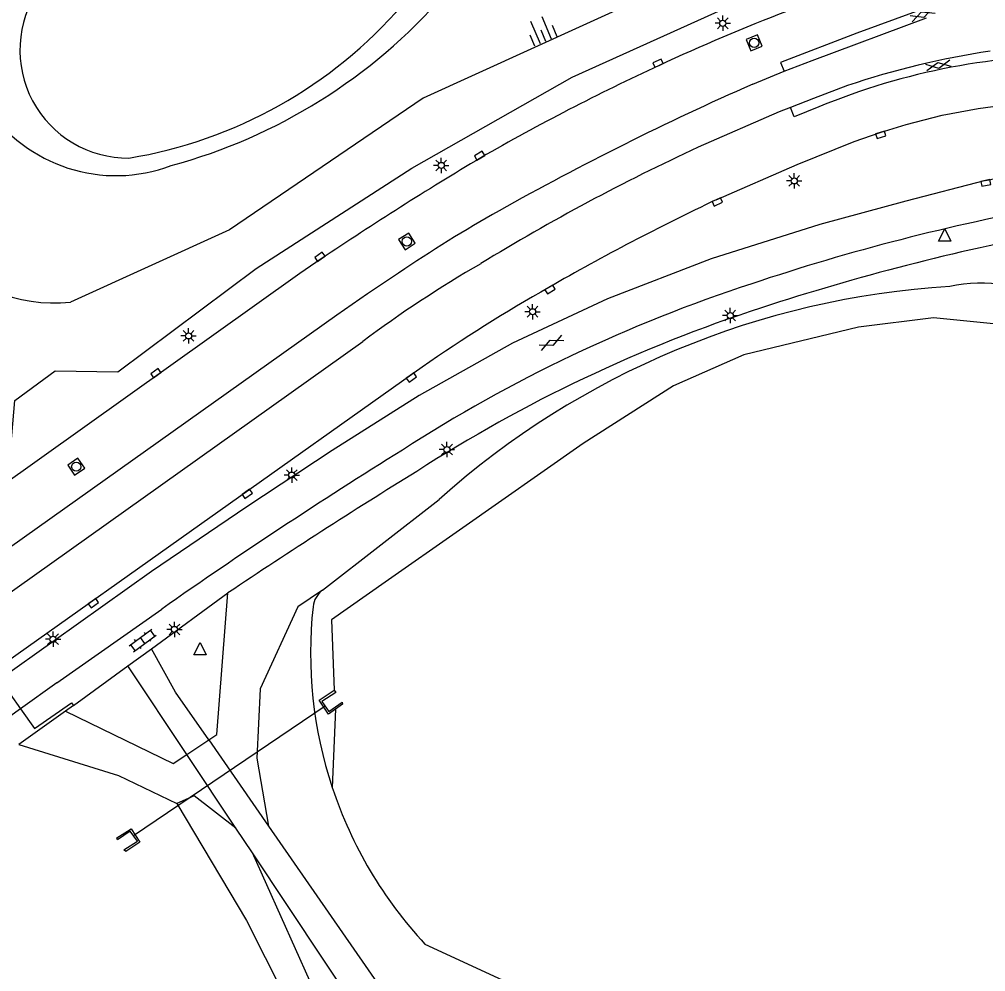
# Model space of a CAD drawing. Extents: x 124000 to 128010, y 398999 to 403000.
# Drawn here: x 126747.5 to 126826.7, y 400536.4 to 400614.4 of the extents above; entities that cross this region are included whole.
import ezdxf

# ---------------------------------------------------------------- set-up
doc = ezdxf.new("R2010")
doc.units = 0
for name, color, linetype in [('gg-afsc-faunaraster', 7, 'Continuous'), ('gg-knt-BGT kruinlijn', 7, 'Continuous'), ('gg-knt-verharding', 7, 'Continuous'), ('gg-knt-verharding niveau 01', 7, 'Continuous'), ('gg-knt-verharding nz', 7, 'Continuous'), ('gg-kntw-bovenkant insteek waterloop', 7, 'Continuous'), ('gg-kntw-waterlijn', 7, 'Continuous'), ('gg-kwrk-duiker nz buis', 7, 'Continuous'), ('gg-kwrk-kunstwerk niveau 01', 7, 'Continuous'), ('gg-kwrk-uitstroombak niveau min 01', 7, 'Continuous'), ('gt-grn-groengrens', 7, 'Continuous'), ('gt-symb-gesloten verharding', 7, 'Continuous'), ('gt-symb-klinker verharding', 7, 'Continuous'), ('gt-symb-kolk', 7, 'Continuous'), ('gt-symb-lichtmast', 7, 'Continuous'), ('gt-symb-rioolschacht', 7, 'Continuous'), ('gt-symb-talud symbool', 7, 'Continuous'), ('gt-symb-waterafsluiter', 7, 'Continuous')]:
    doc.layers.add(name, color=color, linetype=linetype)

# ---------------------------------------------------------------- blocks, each defined once
blk = doc.blocks.new('gt0-WAFSL')
at = {"layer": 'gt-symb-waterafsluiter'}
for p, q in [((-0.5, -0.333), (0, 0.667)), ((0, 0.667), (0.5, -0.333)), ((0.5, -0.333), (-0.5, -0.333))]:
    blk.add_line(p, q, dxfattribs=at)
blk = doc.blocks.new('gt0-LMAST')
at = {"layer": 'gt-symb-lichtmast'}
for p, q in [((-0.182, 0.173), (-0.447, 0.438)), ((-0.005, 0.246), (-0.005, 0.621)), ((0.172, 0.173), (0.437, 0.438)), ((-0.255, -0.004), (-0.63, -0.004)), ((-0.182, -0.181), (-0.447, -0.446)), ((-0.005, -0.254), (-0.005, -0.629)), ((0.437, -0.446), (0.172, -0.181)), ((0.245, -0.004), (0.62, -0.004))]:
    blk.add_line(p, q, dxfattribs=at)
blk.add_circle((-0.005, -0.004), 0.25, dxfattribs=at)
blk = doc.blocks.new('gt0-KOLK')
at = {"layer": 'gt-symb-kolk'}
blk.add_lwpolyline([(0, 0), (0.375, 0), (0.375, 0.4), (-0.375, 0.4), (-0.375, 0), (0, 0)], dxfattribs=at)
blk = doc.blocks.new('gt0-RS')
at = {"layer": 'gt-symb-rioolschacht'}
blk.add_lwpolyline([(-0.5, -0.5), (0.5, -0.5), (0.5, 0.5), (-0.5, 0.5)], close=True, dxfattribs=at)
blk.add_circle((0, 0), 0.375, dxfattribs=at)
blk = doc.blocks.new('gt0-TALUD_1')
at = {"layer": 'gt-symb-talud symbool'}
for p, q in [((-1, -1), (-1, 0)), ((-0.5, -2), (-0.5, 0)), ((0, -1), (0, 0)), ((0.5, -2), (0.5, 0)), ((1, -1), (1, 0))]:
    blk.add_line(p, q, dxfattribs=at)
blk = doc.blocks.new('gt0-GESVH1')
at = {"layer": 'gt-symb-gesloten verharding'}
for p, q in [((-0.992, -0.261), (0.008, 0.239)), ((0.008, -0.261), (-0.992, 0.239)), ((0.008, 0.239), (1.008, -0.261)), ((1.008, 0.239), (0.008, -0.261))]:
    blk.add_line(p, q, dxfattribs=at)
blk = doc.blocks.new('gt0-KL1')
at = {"layer": 'gt-symb-klinker verharding'}
for p, q in [((-1.15, 0.3), (1.15, 0.3)), ((-1, -0.3), (-1, 0.3)), ((-0.5, 0.3), (-0.5, 0.45)), ((0, -0.3), (0, 0.3)), ((0.5, 0.3), (0.5, 0.45)), ((1, -0.3), (1, 0.3)), ((-1.15, -0.3), (1.15, -0.3)), ((-0.5, -0.45), (-0.5, -0.3)), ((0.5, -0.45), (0.5, -0.3))]:
    blk.add_line(p, q, dxfattribs=at)

msp = doc.modelspace()

# ---------------------------------------------------------------- linework, layer by layer
at = {"layer": 'gg-afsc-faunaraster'}
msp.add_line((126761.268, 400554.212), (126763.063, 400555.396), dxfattribs=at)
for points in [[(126741.024, 400573.584), (126741.873, 400575.847), (126746.852, 400579.381), (126747.164, 400583.205), (126750.486, 400585.642), (126755.604, 400585.536), (126766.935, 400593.999), (126779.709, 400602.241), (126792.837, 400609.694), (126807.314, 400616.234), (126820.972, 400621.764), (126829.07, 400625.685), (126838.829, 400629.437)], [(126763.063, 400555.396), (126763.732, 400555.838), (126764.634, 400567.441)], [(126751.336, 400557.748), (126760.143, 400553.47), (126761.268, 400554.212)]]:
    msp.add_lwpolyline(points, dxfattribs=at)
for centre, radius, start, end in [((126867.403, 400410.783), 189.444, 100.67081, 108.15882), ((126845.777, 400475.375), 121.33, 107.96105, 122.77365), ((127042.687, 400152.291), 499.663, 121.70409, 123.8128)]:
    msp.add_arc(centre, radius, start, end, dxfattribs=at)
at = {"layer": 'gg-knt-BGT kruinlijn'}
msp.add_lwpolyline([(126828.12, 400627.097), (126814.085, 400622.566), (126798.271, 400616.006), (126780.629, 400607.975), (126764.773, 400597.18), (126751.731, 400591.26)], dxfattribs=at)
msp.add_arc((126750.377, 400603.528), 12.343, 216.68234, 276.29633, dxfattribs=at)
at = {"layer": 'gg-knt-verharding'}
for p, q in [((126807.636, 400609.11), (126810.205, 400610.162)), ((126742.877, 400564.71), (126775.679, 400588.04)), ((126780.549, 400585.939), (126745.508, 400561.074)), ((126758.371, 400562.869), (126764.634, 400567.441)), ((126750.626, 400560.077), (126759.209, 400566.115)), ((126756.438, 400561.459), (126758.371, 400562.869)), ((126751.985, 400558.209), (126756.438, 400561.459)), ((126750.626, 400560.077), (126747.634, 400557.948))]:
    msp.add_line(p, q, dxfattribs=at)
for points in [[(126810.205, 400610.162), (126812.491, 400611.053), (126821.869, 400614.536)], [(126815.4, 400608.991), (126812.607, 400607.94), (126810.729, 400607.199)], [(126804.65, 400599.644), (126811.285, 400602.535), (126815.942, 400604.422), (126818.068, 400605.151), (126820.218, 400605.817), (126823.155, 400606.571), (126826.108, 400607.111), (126829.102, 400607.522)], [(126810.729, 400607.199), (126809.8, 400606.832), (126803.171, 400603.945)], [(126826.695, 400601.215), (126829.21, 400601.751), (126831.73, 400602.26)], [(126826.695, 400601.215), (126820.184, 400599.528), (126813.136, 400597.627), (126804.223, 400594.791), (126795.726, 400591.518), (126787.949, 400587.896), (126780.311, 400583.597), (126773.177, 400579.106), (126766.168, 400574.494), (126758.376, 400569.205), (126750.389, 400563.506), (126745.922, 400560.354)], [(126772.281, 400594.797), (126770.523, 400593.612), (126738.586, 400570.868)], [(126778.612, 400593.639), (126776.061, 400591.949), (126773.557, 400590.19), (126741.146, 400567.176)]]:
    msp.add_lwpolyline(points, dxfattribs=at)
for centre, radius, start, end in [((126875.372, 400447.284), 179.927, 111.14427, 114.77967), ((126837.159, 400544.418), 68.14, 98.50632, 108.6224), ((126878.932, 400440.284), 187.776, 114.87058, 119.89189), ((126904.527, 400388.907), 240.577, 113.74994, 119.28531), ((126875.251, 400447.852), 171.932, 114.7863, 121.52608), ((126929.151, 400361.691), 280.975, 120.78318, 123.93882), ((126887.042, 400425.506), 192.646, 115.32074, 119.92751), ((126864.307, 400423.184), 178.825, 100.348, 108.50464), ((126843.641, 400497.796), 115.822, 119.36389, 124.1565), ((126835.706, 400507.392), 100.535, 120.05807, 126.66055), ((126845.773, 400475.568), 123.27, 108.06308, 122.83937), ((126859.788, 400471.393), 139.282, 119.62874, 124.67427), ((127006.927, 400212.549), 431.71, 121.87974, 125.01618)]:
    msp.add_arc(centre, radius, start, end, dxfattribs=at)
at = {"layer": 'gg-knt-verharding niveau 01'}
msp.add_line((126747.634, 400557.948), (126746.069, 400556.834), dxfattribs=at)
at = {"layer": 'gg-knt-verharding nz'}
for points in [[(126821.033, 400615.054), (126816.171, 400613.274), (126809.911, 400610.887), (126810.205, 400610.162)], [(126813.054, 400607.247), (126811.031, 400606.439), (126810.729, 400607.199)]]:
    msp.add_lwpolyline(points, dxfattribs=at)
msp.add_arc((126834.099, 400556.659), 54.791, 88.86413, 112.58738, dxfattribs=at)
at = {"layer": 'gg-kntw-bovenkant insteek waterloop'}
msp.add_line((126772.372, 400567.677), (126781.932, 400575.1), dxfattribs=at)
for points in [[(126760.445, 400550.19), (126766.157, 400540.615), (126772.234, 400528.539), (126776.789, 400521.086)], [(126780.773, 400538.68), (126811.799, 400524.36), (126812.405, 400524.19)]]:
    msp.add_lwpolyline(points, dxfattribs=at)
for centre, radius, start, end in [((126748.173, 400646.206), 45.327, 285.11598, 318.89709), ((126755.461, 400614.378), 12.762, 213.29844, 290.80016), ((126827.975, 400523.524), 69.138, 93.48706, 131.75617), ((126826.397, 400580.033), 12.774, 60.7559, 101.86929), ((126773.6, 400566.096), 2.002, 127.83341, 173.75089), ((126806.447, 400562.527), 35.043, 173.79625, 198.34134), ((126806.448, 400562.532), 35.045, 198.34916, 222.89238)]:
    msp.add_arc(centre, radius, start, end, dxfattribs=at)
at = {"layer": 'gg-kntw-waterlijn'}
msp.add_line((126773.453, 400557.925), (126773.185, 400551.5), dxfattribs=at)
for points in [[(126836.223, 400580.221), (126835.364, 400582.407), (126832.627, 400586.513), (126829.276, 400589.297), (126822.433, 400589.958), (126816.298, 400589.203), (126806.907, 400586.938), (126801.149, 400584.389), (126793.751, 400579.673), (126783.614, 400572.584), (126777.511, 400568.317), (126773.123, 400565.248), (126773.343, 400559.464)], [(126747.49, 400555.017), (126755.656, 400552.496), (126760.445, 400550.19)]]:
    msp.add_lwpolyline(points, dxfattribs=at)
for centre, radius, start, end in [((126756.431, 400611.897), 8.84, 145.51009, 270.60567), ((126750.354, 400640.383), 37.833, 279.3857, 319.06461)]:
    msp.add_arc(centre, radius, start, end, dxfattribs=at)
at = {"layer": 'gg-kwrk-duiker nz buis'}
msp.add_line((126772.589, 400558.156), (126756.897, 400547.556), dxfattribs=at)
at = {"layer": 'gg-kwrk-kunstwerk niveau 01'}
for p, q in [((126745.922, 400560.354), (126747.634, 400557.948)), ((126751.336, 400557.748), (126747.49, 400555.017)), ((126747.634, 400557.948), (126748.788, 400556.326)), ((126751.985, 400558.209), (126751.336, 400557.748))]:
    msp.add_line(p, q, dxfattribs=at)
msp.add_lwpolyline([(126748.788, 400556.326), (126751.82, 400558.448), (126751.985, 400558.209)], dxfattribs=at)
at = {"layer": 'gg-kwrk-uitstroombak niveau min 01'}
for points in [[(126773.453, 400557.925), (126772.874, 400557.515), (126772.109, 400558.647), (126773.343, 400559.464)], [(126773.343, 400559.464), (126773.462, 400559.293), (126772.322, 400558.555), (126772.895, 400557.724), (126773.98, 400558.486), (126774.032, 400558.335), (126773.453, 400557.925)], [(126756.185, 400547.794), (126756.707, 400548.129), (126757.402, 400547.026), (126756.272, 400546.267), (126756.093, 400546.401), (126757.212, 400547.103), (126756.618, 400547.921), (126755.587, 400547.228), (126755.526, 400547.37), (126756.185, 400547.794)]]:
    msp.add_lwpolyline(points, dxfattribs=at)
at = {"layer": 'gt-grn-groengrens'}
for p, q in [((126761.268, 400554.212), (126756.438, 400561.459)), ((126763.063, 400555.396), (126767.958, 400548.339)), ((126765.293, 400548.174), (126761.268, 400554.212)), ((126766.641, 400546.15), (126765.293, 400548.174))]:
    msp.add_line(p, q, dxfattribs=at)
for points in [[(126772.372, 400567.677), (126770.357, 400566.314), (126767.272, 400559.577), (126767.014, 400553.919), (126767.786, 400549.29), (126767.958, 400548.339)], [(126763.063, 400555.396), (126760.347, 400559.312), (126758.371, 400562.869)], [(126765.293, 400548.174), (126761.872, 400550.833), (126760.445, 400550.19)], [(126767.958, 400548.339), (126777.975, 400533.898), (126801.708, 400526.547), (126805.593, 400525.495), (126811.719, 400523.594)], [(126779.271, 400528.973), (126776.785, 400528.715), (126772.531, 400533.05), (126766.641, 400546.15)], [(126855.232, 400437.796), (126850.108, 400456.723), (126834.44, 400497.394), (126833.001, 400504.954), (126831.465, 400512.737), (126829.761, 400515.946), (126820.481, 400519.415), (126812.975, 400521.811), (126799.43, 400525.495), (126780.819, 400531.12), (126775.421, 400532.977), (126766.641, 400546.15)]]:
    msp.add_lwpolyline(points, dxfattribs=at)

# ---------------------------------------------------------------- block references
at = {"layer": 'gt-symb-gesloten verharding'}
for p, rotation in [((126821.567, 400614.795), -159.93365037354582), ((126822.838, 400610.653), 10.48938981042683), ((126791.136, 400587.929), 24.154560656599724)]:
    msp.add_blockref('gt0-GESVH1', p, dxfattribs=dict(at, rotation=rotation))
at = {"layer": 'gt-symb-klinker verharding', "rotation": 36.13684490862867}
msp.add_blockref('gt0-KL1', (126757.657, 400563.548), dxfattribs=at)
at = {"layer": 'gt-symb-kolk'}
for p, rotation in [((126799.959, 400610.645), 24.771138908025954), ((126818.062, 400605.149), -161.94544753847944), ((126785.351, 400603.079), 29.951082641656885), ((126826.695, 400601.215), -167.6451730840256), ((126804.65, 400599.644), -155.17685962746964), ((126772.281, 400594.797), 34.452483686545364), ((126790.93, 400592.464), -149.87139975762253), ((126758.839, 400585.281), 35.39110751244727), ((126779.551, 400585.244), -145.1816455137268), ((126766.1, 400575.709), -144.68878655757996), ((126753.499, 400566.763), -144.6088924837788)]:
    msp.add_blockref('gt0-KOLK', p, dxfattribs=dict(at, rotation=rotation))
at = {"layer": 'gt-symb-lichtmast'}
for p in [(126805.185, 400614.099), (126782.114, 400602.459), (126811.037, 400601.189), (126789.596, 400590.475), (126805.791, 400590.163), (126761.41, 400588.493), (126782.583, 400579.186), (126769.867, 400577.095), (126760.257, 400564.452), (126750.308, 400563.65)]:
    msp.add_blockref('gt0-LMAST', p, dxfattribs=at)
at = {"layer": 'gt-symb-rioolschacht'}
for p, rotation in [((126807.748, 400612.494), 113.13090948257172), ((126779.292, 400596.227), -57.24756055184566), ((126752.202, 400577.78), 34.48490803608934)]:
    msp.add_blockref('gt0-RS', p, dxfattribs=dict(at, rotation=rotation))
at = {"layer": 'gt-symb-talud symbool', "xscale": 0.999539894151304, "yscale": 0.9995398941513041, "rotation": -157.28312828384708}
msp.add_blockref('gt0-TALUD_1', (126790.666, 400612.626), dxfattribs=at)
at = {"layer": 'gt-symb-waterafsluiter'}
for p in [(126823.366, 400596.582), (126762.349, 400562.715)]:
    msp.add_blockref('gt0-WAFSL', p, dxfattribs=at)

doc.saveas('drawing.dxf')
